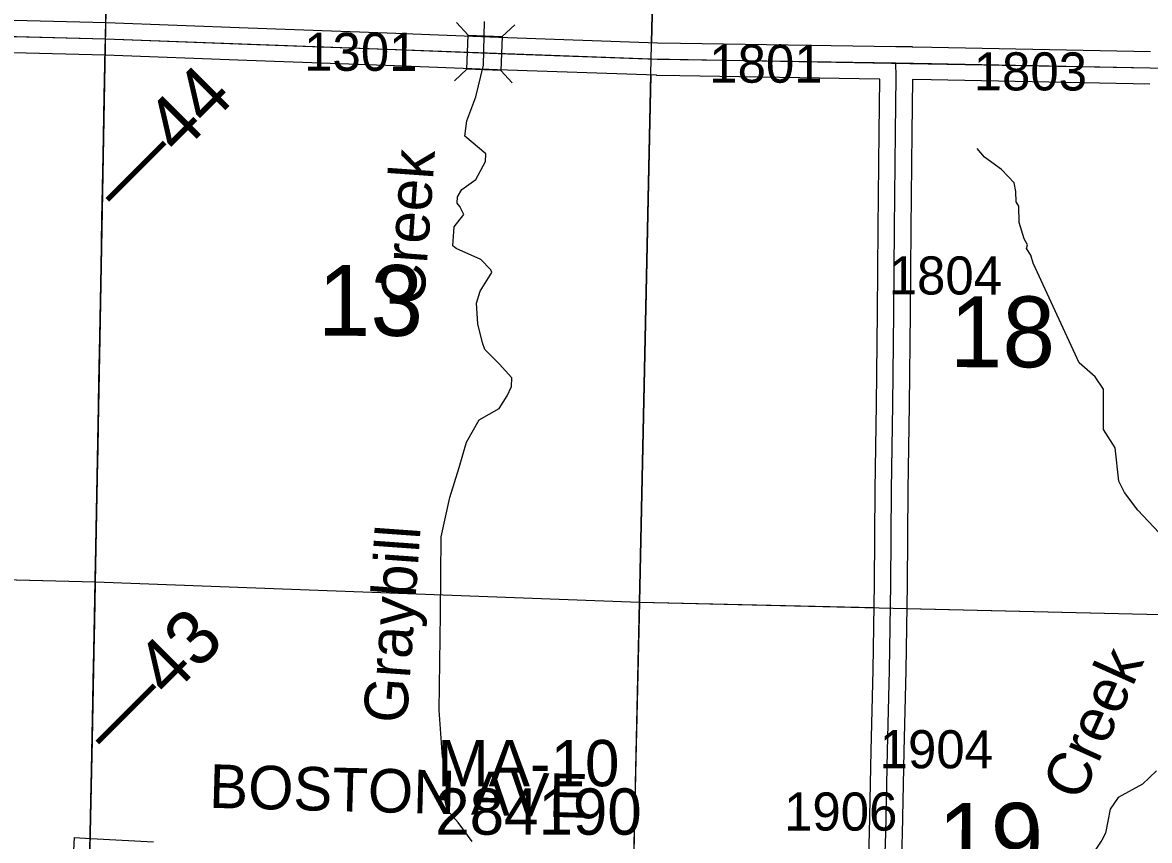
# Model space of a CAD drawing. Extents: x -132.8 to -73.3, y -60 to -26.
# Drawn here: x -99.304 to -97.235, y -54.303 to -52.801 of the extents above; entities that cross this region are included whole.
import ezdxf

# ---------------------------------------------------------------- set-up
doc = ezdxf.new("R2010")
doc.units = 0
for name, color, linetype in [('tdCoHydroRiver', 7, 'Continuous'), ('tdCoHydroTxtLg', 7, 'Continuous'), ('tdCoPriCL', 7, 'Continuous'), ('tdCoPrimary', 7, 'Continuous'), ('tdCoPriNonDiv', 7, 'Continuous'), ('tdCoPriNonDivCL', 7, 'Continuous'), ('tdCoSecRdNmbr', 7, 'Continuous'), ('tdCoSecRdTxt', 7, 'Continuous'), ('tdCoSecRteBand', 7, 'Continuous'), ('tdCoSecRteCL', 7, 'Continuous'), ('tdCoSectLine', 7, 'Continuous'), ('tdCoSectLinePart', 7, 'Continuous'), ('tdCoSectNmbr', 7, 'Continuous'), ('tdCoStrucSec', 7, 'Continuous'), ('tdCoStrucSecCoName', 7, 'Continuous'), ('tdCoStrucSecFHWANum', 7, 'Continuous'), ('tdCoSurfGravel', 7, 'Continuous'), ('tdCoTwpBndry', 7, 'Continuous'), ('tdCoTwpBndryShd', 7, 'Continuous'), ('tdStHwyPriRefPost1', 7, 'Continuous')]:
    doc.layers.add(name, color=color, linetype=linetype)

msp = doc.modelspace()

# ---------------------------------------------------------------- linework, layer by layer
at = {"layer": 'tdCoHydroRiver'}
for points in [[(-98.4785, -54.305), (-98.5045, -54.2697), (-98.5245, -54.2471), (-98.5288, -54.2265), (-98.5237, -54.2077), (-98.526, -54.1698), (-98.5334, -54.1491), (-98.5394, -54.0638), (-98.5371, -53.8872), (-98.5355, -53.7452), (-98.5197, -53.673), (-98.5027, -53.6182), (-98.489, -53.5711), (-98.466, -53.5306), (-98.4292, -53.5094), (-98.4145, -53.486), (-98.4062, -53.4689), (-98.4059, -53.4531), (-98.429, -53.4273), (-98.4552, -53.4015), (-98.4597, -53.3888), (-98.4684, -53.3539), (-98.4707, -53.316), (-98.4639, -53.294), (-98.4426, -53.2598), (-98.4441, -53.255), (-98.4626, -53.2357), (-98.5079, -53.2157), (-98.5141, -53.2109), (-98.5118, -53.1762), (-98.4939, -53.153), (-98.5015, -53.1386), (-98.5061, -53.1322), (-98.5058, -53.1211), (-98.4976, -53.1071), (-98.472, -53.0888), (-98.4539, -53.056), (-98.4536, -53.0418), (-98.4923, -53.0094), (-98.4885, -52.9811), (-98.4718, -52.9373), (-98.4578, -52.8793), (-98.4561, -52.7988)], [(-97.1972, -53.7589), (-97.2559, -53.6961), (-97.2805, -53.6641), (-97.2911, -53.6433), (-97.2977, -53.5817), (-97.3191, -53.5481), (-97.3192, -53.474), (-97.3345, -53.4516), (-97.3639, -53.4257), (-97.4485, -53.2425), (-97.4529, -53.2282), (-97.4606, -53.2154), (-97.4589, -53.2092), (-97.4649, -53.198), (-97.4738, -53.1678), (-97.4747, -53.1378), (-97.4793, -53.1298), (-97.4805, -53.1109), (-97.4833, -53.0951), (-97.5065, -53.0709), (-97.5376, -53.0482), (-97.5515, -53.0321)], [(-97.2217, -54.1749), (-97.2474, -54.1996), (-97.2921, -54.2239), (-97.3068, -54.2457), (-97.3156, -54.2896), (-97.3222, -54.3021), (-97.3482, -54.341)]]:
    msp.add_lwpolyline(points, dxfattribs=at)
at = {"layer": 'tdCoPriCL'}
msp.add_lwpolyline([(-99.1809, -54.3206), (-99.1791, -54.2293), (-99.1764, -54.1179), (-99.1747, -54.0096), (-99.1722, -53.9013), (-99.171, -53.8218), (-99.1705, -53.7941), (-99.168, -53.6863), (-99.1661, -53.5827), (-99.1641, -53.4621), (-99.1621, -53.3487), (-99.1599, -53.251), (-99.1589, -53.1615), (-99.1565, -53.0446), (-99.1542, -52.9359), (-99.1525, -52.8476), (-99.1522, -52.8304), (-99.1508, -52.7581)], dxfattribs=at)
at = {"layer": 'tdCoPrimary'}
for points in [[(-99.1848, -54.5217), (-99.1832, -54.4537), (-99.181, -54.3467), (-99.1806, -54.3289), (-99.1805, -54.3206), (-99.1788, -54.2293), (-99.176, -54.1179), (-99.1743, -54.0096), (-99.1719, -53.9013), (-99.1701, -53.7941), (-99.1677, -53.6863), (-99.1657, -53.5827), (-99.1637, -53.4621), (-99.1617, -53.3487), (-99.1595, -53.251), (-99.1585, -53.1615), (-99.1561, -53.0446), (-99.1539, -52.9359), (-99.1521, -52.8476), (-99.1518, -52.8304), (-99.1504, -52.7583)], [(-99.1848, -54.5217), (-99.1832, -54.4537), (-99.181, -54.3467), (-99.1806, -54.3289), (-99.1805, -54.3206), (-99.1788, -54.2293), (-99.176, -54.1179), (-99.1743, -54.0096), (-99.1719, -53.9013), (-99.1701, -53.7941), (-99.1677, -53.6863), (-99.1657, -53.5827), (-99.1637, -53.4621), (-99.1617, -53.3487), (-99.1595, -53.251), (-99.1585, -53.1615), (-99.1561, -53.0446), (-99.1539, -52.9359), (-99.1521, -52.8476), (-99.1518, -52.8304), (-99.1504, -52.7583)], [(-99.1805, -54.3206), (-99.1788, -54.2293), (-99.176, -54.1179), (-99.1743, -54.0096), (-99.1719, -53.9013), (-99.1701, -53.7941), (-99.1677, -53.6863), (-99.1657, -53.5827), (-99.1637, -53.4621), (-99.1617, -53.3487), (-99.1595, -53.251), (-99.1585, -53.1615), (-99.1561, -53.0446), (-99.1539, -52.9359), (-99.1521, -52.8476), (-99.1518, -52.8304), (-99.1504, -52.7583)]]:
    msp.add_lwpolyline(points, dxfattribs=at)
at = {"layer": 'tdCoPriNonDiv'}
msp.add_lwpolyline([(-99.0362, -47.9521), (-99.0366, -47.9722), (-99.0573, -48.946), (-99.0741, -49.7581), (-99.095, -50.4459), (-99.1049, -50.9246), (-99.1101, -51.1758), (-99.1165, -51.417), (-99.1254, -51.7857), (-99.1414, -52.253), (-99.1463, -52.5075), (-99.1621, -53.3487), (-99.1764, -54.1179), (-99.1858, -54.5457), (-99.1964, -55.1216), (-99.2154, -55.7201), (-99.2314, -56.3129), (-99.2413, -56.6451), (-99.2442, -56.7568), (-99.2459, -56.8371), (-99.2467, -56.8747), (-99.2479, -56.9518)], dxfattribs=at)
at = {"layer": 'tdCoPriNonDivCL'}
msp.add_lwpolyline([(-99.1809, -54.3206), (-99.1791, -54.2293), (-99.1764, -54.1179), (-99.1747, -54.0096), (-99.1722, -53.9013), (-99.1705, -53.7941), (-99.168, -53.6863), (-99.1661, -53.5827), (-99.1641, -53.4621), (-99.1621, -53.3487), (-99.1599, -53.251), (-99.1589, -53.1615), (-99.1565, -53.0446), (-99.1542, -52.9359), (-99.1525, -52.8476), (-99.1522, -52.8304), (-99.1508, -52.7583)], dxfattribs=at)
msp.add_lwpolyline([(-99.1809, -54.3206), (-99.1791, -54.2293), (-99.1764, -54.1179), (-99.1747, -54.0096), (-99.1722, -53.9013), (-99.1705, -53.7941), (-99.168, -53.6863), (-99.1661, -53.5827), (-99.1641, -53.4621), (-99.1621, -53.3487), (-99.1599, -53.251), (-99.1589, -53.1615), (-99.1565, -53.0446), (-99.1542, -52.9359), (-99.1525, -52.8476), (-99.1522, -52.8304), (-99.1508, -52.7583)], dxfattribs=at)
at = {"layer": 'tdCoSecRteBand'}
for points in [[(-99.3202, -52.7965), (-99.1511, -52.8005), (-99.1509, -52.8005), (-99.1507, -52.8005), (-98.8903, -52.8103), (-98.6348, -52.8194), (-98.6348, -52.8194), (-98.6347, -52.8194), (-98.4301, -52.8273), (-98.1382, -52.8377), (-98.0963, -52.8384), (-97.7003, -52.845), (-97.6708, -52.8446), (-97.6707, -52.8454), (-97.6344, -52.8461), (-97.6344, -52.8461), (-97.6343, -52.8461), (-97.2331, -52.8539)], [(-97.751, -54.3479), (-97.7491, -54.2893), (-97.7459, -54.1383), (-97.7459, -54.1382), (-97.7459, -54.1382), (-97.7422, -53.9896), (-97.7398, -53.8318), (-97.7383, -53.6585), (-97.7383, -53.6585), (-97.7383, -53.6584), (-97.7363, -53.5025), (-97.7363, -53.5025), (-97.7363, -53.5025), (-97.7341, -53.3327), (-97.7329, -53.1784), (-97.7329, -53.1784), (-97.7329, -53.1783), (-97.7311, -53.002), (-97.7302, -52.9045), (-97.7309, -52.9045), (-98.0973, -52.8984), (-98.1395, -52.8977), (-98.1397, -52.8977), (-98.14, -52.8976), (-98.4323, -52.8873), (-98.4323, -52.8873), (-98.4323, -52.8873), (-98.637, -52.8794), (-98.8924, -52.8703), (-98.8925, -52.8703), (-98.8925, -52.8703), (-99.1527, -52.8604), (-99.3216, -52.8565)], [(-97.2343, -52.9139), (-97.6354, -52.906), (-97.6702, -52.9055), (-97.6712, -53.0026), (-97.6712, -53.0026), (-97.6729, -53.1789), (-97.6741, -53.3332), (-97.6741, -53.3333), (-97.6741, -53.3334), (-97.6763, -53.5033), (-97.6783, -53.6591), (-97.6798, -53.8324), (-97.6798, -53.8325), (-97.6798, -53.8326), (-97.6823, -53.9907), (-97.6823, -53.9908), (-97.6823, -53.991), (-97.686, -54.1396), (-97.6892, -54.2907), (-97.6892, -54.2909), (-97.6892, -54.291), (-97.691, -54.3495)], [(-99.2123, -54.3572), (-99.2089, -54.2973), (-99.1789, -54.299), (-99.0637, -54.3056)]]:
    msp.add_lwpolyline(points, dxfattribs=at)
at = {"layer": 'tdCoSecRteCL'}
for points in [[(-99.9062, -52.8132), (-99.8413, -52.8141), (-99.5103, -52.823), (-99.3209, -52.8265), (-99.1518, -52.8304), (-98.8914, -52.8403), (-98.6359, -52.8494), (-98.4312, -52.8573), (-98.139, -52.8677), (-98.0968, -52.8684), (-97.7004, -52.875)], [(-97.7219, -54.3785), (-97.7192, -54.2901), (-97.7159, -54.1389), (-97.7122, -53.9902), (-97.7098, -53.8321), (-97.7083, -53.6588), (-97.7063, -53.5029), (-97.7041, -53.333), (-97.7029, -53.1786), (-97.7011, -53.0023), (-97.7002, -52.9005), (-97.7004, -52.875)], [(-97.7004, -52.875), (-97.6349, -52.876), (-97.2337, -52.8839), (-97.1997, -52.8848)]]:
    msp.add_lwpolyline(points, dxfattribs=at)
at = {"layer": 'tdCoSectLine'}
for points in [[(-99.1522, -52.8304), (-99.1273, -51.84)], [(-98.1499, -52.8673), (-98.1252, -51.8564)], [(-100.1583, -52.8044), (-99.1522, -52.8304)], [(-99.1711, -53.8279), (-99.1522, -52.8304)], [(-99.1522, -52.8304), (-98.1499, -52.8673)], [(-98.1715, -53.8651), (-98.1499, -52.8673)], [(-98.1499, -52.8673), (-97.2001, -52.8848)], [(-100.1628, -53.8028), (-99.1711, -53.8279)], [(-99.1905, -54.8318), (-99.1711, -53.8279)], [(-99.1711, -53.8279), (-98.1715, -53.8651)], [(-98.1929, -54.8697), (-98.1715, -53.8651)], [(-98.1715, -53.8651), (-97.214, -53.8878)]]:
    msp.add_lwpolyline(points, dxfattribs=at)
at = {"layer": 'tdCoSectLinePart'}
for points in [[(-98.1492, -52.8373), (-98.126, -51.8864)], [(-99.1711, -53.8279), (-99.1527, -52.8604)], [(-98.1715, -53.8651), (-98.1506, -52.8973)], [(-100.1327, -53.8035), (-99.1711, -53.8279)], [(-99.1802, -54.299), (-99.1711, -53.8279)], [(-99.1711, -53.8279), (-98.1715, -53.8651)], [(-98.1815, -54.3381), (-98.1715, -53.8651)], [(-98.1715, -53.8651), (-97.7408, -53.8753)], [(-97.6809, -53.8767), (-97.214, -53.8878)]]:
    msp.add_lwpolyline(points, dxfattribs=at)
at = {"layer": 'tdCoStrucSec'}
for points in [[(-98.5073, -52.8009), (-98.486, -52.8239), (-98.4235, -52.8263)], [(-98.4006, -52.8051), (-98.4235, -52.8263), (-98.4259, -52.8888)], [(-98.5114, -52.9077), (-98.4884, -52.8864), (-98.486, -52.8239)], [(-98.4051, -52.9113), (-98.4259, -52.8888), (-98.4884, -52.8864)]]:
    msp.add_lwpolyline(points, dxfattribs=at)
at = {"layer": 'tdCoSurfGravel'}
for points in [[(-99.9062, -52.8132), (-99.8413, -52.8141), (-99.5103, -52.823), (-99.3209, -52.8265), (-99.1518, -52.8304), (-98.8914, -52.8403), (-98.6359, -52.8494), (-98.4312, -52.8573), (-98.139, -52.8677), (-98.0968, -52.8684)], [(-98.0968, -52.8684), (-97.7004, -52.875), (-97.6349, -52.876), (-97.2337, -52.8839)], [(-97.7297, -54.8803), (-97.729, -54.7766), (-97.7273, -54.5934), (-97.7238, -54.4383), (-97.7219, -54.3785), (-97.7192, -54.2901), (-97.7159, -54.1389), (-97.7122, -53.9902), (-97.7098, -53.8321), (-97.7083, -53.6588), (-97.7063, -53.5029), (-97.7041, -53.333), (-97.7029, -53.1786), (-97.7011, -53.0023), (-97.7002, -52.9005), (-97.7004, -52.875)]]:
    msp.add_lwpolyline(points, dxfattribs=at)
at = {"layer": 'tdCoTwpBndry'}
for points in [[(-98.126, -51.8864), (-98.1492, -52.8373)], [(-98.1506, -52.8973), (-98.1715, -53.8651), (-98.1826, -54.3383)]]:
    msp.add_lwpolyline(points, dxfattribs=at)
at = {"layer": 'tdCoTwpBndryShd'}
for points in [[(-98.2366, -56.8674), (-98.2229, -55.8593), (-98.1929, -54.8697), (-98.1715, -53.8651), (-98.1499, -52.8673), (-98.1252, -51.8564), (-98.1074, -50.9642), (-98.0823, -49.9657), (-98.0579, -48.9651), (-98.0356, -47.9686), (-98.014, -46.968), (-97.9944, -45.9724), (-97.9884, -45.4258), (-97.9689, -44.9943), (-97.943, -43.9932), (-97.9208, -42.9911), (-97.8925, -41.9965), (-97.8711, -40.9985), (-97.8465, -40.0004), (-97.8233, -39.0296), (-97.7988, -38.04)], [(-104.1108, -52.7294), (-103.1737, -52.739), (-102.16, -52.7518), (-101.159, -52.7691), (-100.1583, -52.8044), (-99.1522, -52.8304), (-98.1499, -52.8673)]]:
    msp.add_lwpolyline(points, dxfattribs=at)

# ---------------------------------------------------------------- texts
at = {"layer": 'tdCoHydroTxtLg'}
for s, rotation, p in [('Creek', 85.8994, (-98.5673, -53.3214)), ('Graybill', 85.8994, (-98.5991, -54.0892)), ('Creek', 65.8105, (-97.361, -54.2335))]:
    msp.add_text(s, height=0.08, rotation=rotation, dxfattribs=at).set_placement(p)
at = {"layer": 'tdCoSecRdNmbr'}
for s, rotation, p in [('1301', 359.9255, (-98.7873, -52.8893)), ('1801', 359.926, (-98.0433, -52.9111)), ('1803', 359.9264, (-97.5577, -52.9253)), ('1804', 359.9263, (-97.7138, -53.3001)), ('1904', 359.9263, (-97.7304, -54.1702)), ('1906', 359.9263, (-97.906, -54.2846))]:
    msp.add_text(s, height=0.07, rotation=rotation, dxfattribs=at).set_placement(p)
at = {"layer": 'tdCoSecRdTxt'}
msp.add_text('BOSTON AVE', height=0.08, rotation=358.4764, dxfattribs=at).set_placement((-98.9623, -54.2428))
at = {"layer": 'tdCoSectNmbr'}
for s, rotation, p in [('13', 359.9255, (-98.7622, -53.376)), ('18', 359.9263, (-97.6016, -53.4336)), ('19', 359.9263, (-97.6232, -54.3638))]:
    msp.add_text(s, height=0.13, rotation=rotation, dxfattribs=at).set_placement(p)
at = {"layer": 'tdCoStrucSecCoName'}
msp.add_text('MA-10', height=0.085, dxfattribs=at).set_placement((-98.543, -54.2033))
at = {"layer": 'tdCoStrucSecFHWANum'}
msp.add_text('284190', height=0.085, dxfattribs=at).set_placement((-98.5465, -54.2923))
at = {"layer": 'tdStHwyPriRefPost1'}
for s, p in [('‒‒44', (-99.1226, -53.1523)), ('‒‒43', (-99.141, -54.1491))]:
    msp.add_text(s, height=0.1, rotation=45, dxfattribs=at).set_placement(p)

doc.saveas('drawing.dxf')
